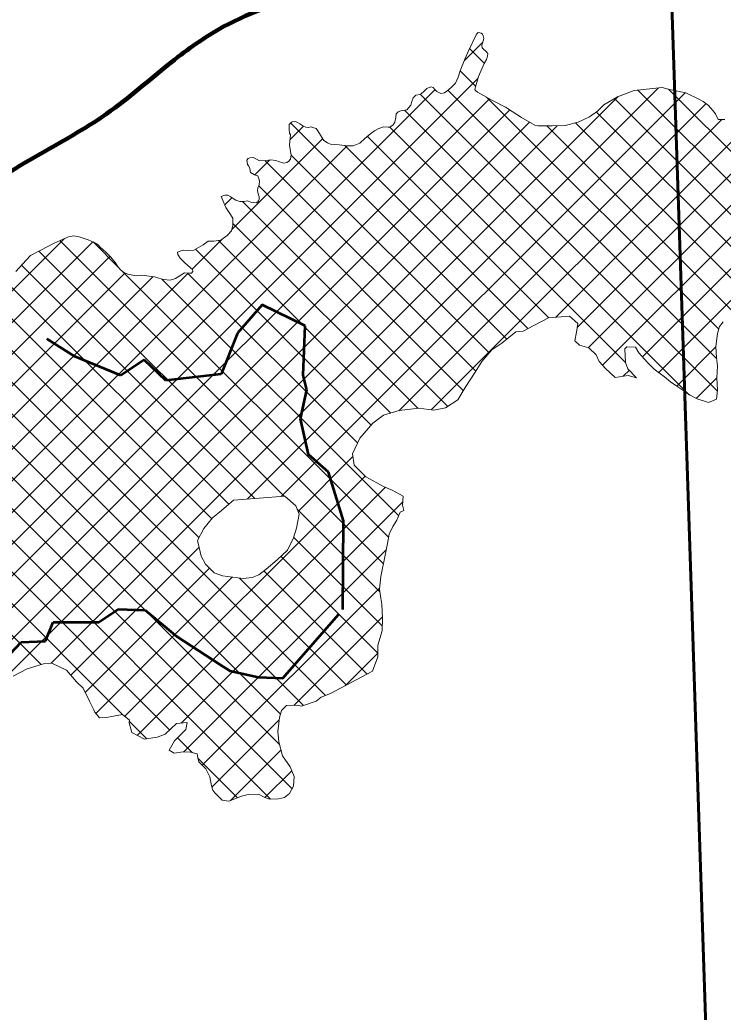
# Model space of a CAD drawing. Extents: x -1643653 to 4543381, y 1624270 to 13878484.
# Drawn here: x 630090 to 635076, y 8973365 to 8980406 of the extents above; entities that cross this region are included whole.
import ezdxf

# ---------------------------------------------------------------- set-up
doc = ezdxf.new("R2010")
doc.units = 0
doc.header["$LTSCALE"] = 200
doc.linetypes.add('MEDIUM_DASHED', pattern=[4.5, 3, -1.5])
for name, color, linetype, lineweight in [('1', 7, 'Continuous', 13), ('26', 7, 'Continuous', 106), ('27', 7, 'Continuous', 53), ('28', 7, 'Continuous', 53), ('29', 7, 'Continuous', 13)]:
    doc.layers.add(name, color=color, linetype=linetype, lineweight=lineweight)

msp = doc.modelspace()

# ---------------------------------------------------------------- linework, layer by layer
at = {"layer": '1', "lineweight": 25}
msp.add_spline([(814781, 9009175.5), (814787.2, 9009173.4), (814796.9, 9009173.4), (814799.4, 9009172.4), (814805.1, 9009174.5), (814805.6, 9009176.5), (814811.7, 9009179.5), (814811.7, 9009179.5), (814801.5, 9009181), (814790.7, 9009181.5), (814784.1, 9009183.1), (814777.4, 9009185.1), (814778.4, 9009175.5)], degree=3, dxfattribs=at)
at = {"layer": '26'}
msp.add_spline([(593042.9, 8976356.4), (593459.4, 8976419.7), (594161.8, 8976760.1), (594545.8, 8977114.6), (594814.3, 8977291.5), (596052.8, 8977846), (596780.5, 8978160.9), (597647.4, 8978322.7), (598691.5, 8978280.2), (599825, 8978301), (600207.2, 8978324.8), (600219.9, 8978324.8), (601225.9, 8978295.2), (602040.5, 8978228.3), (602729, 8978352.6), (603275.7, 8978615.7), (603826.1, 8978691.5), (605382.2, 8979104.7), (606925.6, 8979530.7), (607614.7, 8979782.2), (608494.2, 8979905.8), (609628.7, 8980104.6), (610966.5, 8980200.8), (612239.3, 8980081.1), (613131.4, 8980179.2), (614149.6, 8980073.3), (614581.8, 8979931.6), (616361, 8979275.7), (617566.6, 8978533.2), (618237.8, 8977881.9), (618833.2, 8977319.9), (619759.6, 8976743.8), (620623, 8976295.2), (621512.5, 8975960.9), (621945, 8975870.1), (622544.2, 8975982.1), (622735.8, 8976070.3), (623374, 8976322), (623974.5, 8976675.6), (624627.1, 8977219.8), (625050.7, 8977803), (625410.5, 8978361.1), (625972.2, 8978587.6), (626239.9, 8978637.4), (628239.2, 8978616.5), (629272.1, 8978853.8), (630051.8, 8979346.6), (630703.5, 8979738.1), (631164.1, 8980105), (631534.8, 8980357.8), (632185.7, 8980596.8), (632989, 8980758.8), (633690, 8980870.4), (634328.2, 8981109.3), (634980.1, 8981526.3), (636460.7, 8982117.9), (637495.4, 8982660.5), (638159.4, 8982975.7), (638593.8, 8983228.2), (639449.6, 8983669.8), (641371.6, 8983483.9), (642032.9, 8983315.8), (642528.8, 8983186.6), (643277.3, 8982687.6), (644168, 8982544), (644675.9, 8982274.9), (645321.7, 8981636.4), (645853, 8981011.1), (646805.1, 8980473.1), (647606.1, 8980240.8), (648482.7, 8979868.5), (649626.6, 8979469.5), (650871.6, 8978943), (651404, 8978495.7), (652521.8, 8977995.2), (653308.2, 8977445.1), (653712.6, 8976883.9), (654308.9, 8976487.2), (655070.4, 8976039), (655983.7, 8975399.4)], degree=3, dxfattribs=at)
at = {"layer": '27'}
for p, q in [((634966.1, 8972918.2), (634685, 8981342.6)), ((634685, 8981342.6), (634966.1, 8972918.2))]:
    msp.add_line(p, q, dxfattribs=at)
at = {"layer": '27', "linetype": 'MEDIUM_DASHED'}
msp.add_lwpolyline([(629866.9, 8975743.4), (630099.1, 8975989.8), (630270.8, 8975998), (630327.1, 8976131.8), (630650.7, 8976131.8), (630787.9, 8976223.3), (630977.8, 8976216.2), (631203, 8976029.7), (631506.7, 8975830.8), (631578.3, 8975786.8), (631782.3, 8975741.1), (631954.7, 8975734.1), (632380.3, 8976221.5), (632382, 8976536.5), (632383.8, 8976851.5), (632278.3, 8977196.4), (632135.4, 8977321.3), (632079.1, 8977574.8), (632123.7, 8977781.2), (632099.3, 8977883.5), (632111.9, 8978235.5), (631807.1, 8978383.3), (631633.6, 8978181.5), (631516.3, 8977892.9), (631124.7, 8977846), (630971.1, 8977993.8), (630806.9, 8977881.2), (630478.6, 8978017.3), (630281.7, 8978141.7)], dxfattribs=at)
at = {"layer": '27'}
msp.add_spline([(629272.1, 8978853.8), (630051.8, 8979346.6), (630703.5, 8979738.1), (631164.1, 8980105), (631534.8, 8980357.8), (632185.7, 8980596.8), (632989, 8980758.8), (633690, 8980870.4), (634328.2, 8981109.3), (634685, 8981342.6)], degree=3, dxfattribs=at)
at = {"layer": '28'}
msp.add_spline([(644540.6, 8982372.7), (644168, 8982544), (643277.3, 8982687.6), (642528.8, 8983186.6), (642032.9, 8983315.8), (641371.6, 8983483.9), (639449.6, 8983669.8), (638593.8, 8983228.2), (638159.4, 8982975.7), (637495.4, 8982660.5), (636460.7, 8982117.9), (634980.1, 8981526.3), (634328.2, 8981109.3), (633690, 8980870.4), (632989, 8980758.8), (632185.7, 8980596.8), (631534.8, 8980357.8), (631164.1, 8980105), (630703.5, 8979738.1), (630051.8, 8979346.6), (629272.1, 8978853.8), (628372, 8978627.3)], degree=3, dxfattribs=at)
at = {"layer": '29'}
for p, q in [((634619.7, 8977903.8), (637049, 8980333.1)), ((633241.8, 8980118), (633371.8, 8980248)), ((633383.2, 8980096.8), (633278.5, 8980201.5)), ((634505.3, 8978013.9), (636675.3, 8980183.9)), ((633322, 8979933.5), (633211.8, 8980043.7)), ((628658.2, 8975309.9), (633337.4, 8979989.1)), ((628865, 8975741.2), (633034.5, 8979910.7)), ((630311, 8975840.1), (634332.8, 8979861.9)), ((631700.6, 8977005.2), (634618.4, 8979923.1)), ((631943.5, 8977023.7), (634808, 8979888.2)), ((635035.8, 8977770.7), (632928.6, 8979877.9)), ((635030.7, 8978000.3), (633125.7, 8979905.3)), ((638373.5, 8976004.6), (634471, 8979907.1)), ((639044.7, 8975557.8), (634688.8, 8979913.7)), ((628529.7, 8974956.9), (633419, 8979846.2)), ((632776.8, 8977632.5), (634955.5, 8979811.2)), ((635045.6, 8978210), (633397.8, 8979857.7)), ((638140.1, 8976013.4), (634306, 8979847.6)), ((628593.1, 8974795.7), (633563.8, 8979766.5)), ((634838.7, 8977743.3), (632817, 8979765)), ((636057.6, 8977871.5), (634177, 8979752)), ((628717, 8974695.2), (633702.7, 8979680.9)), ((628899.2, 8974652.8), (633900.7, 8979654.4)), ((632004.3, 8979554), (632101.3, 8979651.1)), ((633543.2, 8978140.8), (632009.2, 8979674.8)), ((633006.7, 8977637.8), (635067.7, 8979698.8)), ((635691.2, 8977788.9), (633826.6, 8979653.4)), ((633889, 8978295.6), (635293.5, 8979700.1)), ((636048, 8977656.5), (634029.2, 8979675.3)), ((634042.7, 8978224.9), (635504, 8979686.1)), ((634120.5, 8978078.2), (635749.7, 8979707.3)), ((634221.6, 8977954.7), (635934.9, 8979668)), ((633840.7, 8978292.3), (632554.5, 8979578.5)), ((634385.8, 8977971.7), (632713.3, 8979644.2)), ((629693.1, 8976793.8), (632411.1, 8979511.8)), ((631592.6, 8978917.8), (632237.5, 8979562.7)), ((633692.6, 8978215.8), (632394.5, 8979514)), ((633417.5, 8978042), (632013.2, 8979446.2)), ((631756.3, 8979306), (631860.4, 8979410.1)), ((633322.6, 8977912.4), (631828.5, 8979406.5)), ((633234.2, 8977776.3), (631783.1, 8979227.3)), ((631543.2, 8979092.9), (631593.5, 8979143.3)), ((633123.4, 8977662.5), (631669.3, 8979116.6)), ((632912.1, 8977649.4), (631600.7, 8978960.7)), ((628828.3, 8977276.1), (630406.1, 8978853.9)), ((628851.6, 8977074.8), (630607.6, 8978830.8)), ((632668.3, 8976546.1), (630374.4, 8978840.1)), ((630794, 8978644.9), (630608.5, 8978830.4)), ((631311.4, 8978636.6), (631521.3, 8978846.5)), ((632721.1, 8977615.8), (631497.2, 8978839.8)), ((631964.6, 8977025.3), (630224.9, 8978765)), ((632581.6, 8977530.8), (631334.9, 8978777.6)), ((628867, 8976865.7), (630728.7, 8978727.5)), ((631756, 8977009.4), (630101.3, 8978664.1)), ((628916.2, 8976690.4), (630836, 8978610.2)), ((629517.4, 8976842.6), (631283.7, 8978608.9)), ((632704.3, 8976734.6), (630811.6, 8978627.3)), ((632484.2, 8977403.7), (631278.8, 8978609.2)), ((628998.5, 8976548.2), (631034.2, 8978584)), ((631571.7, 8976969.2), (629993.9, 8978547)), ((632776, 8976887.5), (631096.9, 8978566.5)), ((631450.7, 8976865.6), (629915.2, 8978401.2)), ((631360.7, 8976731.1), (629764.2, 8978327.7)), ((632256.1, 8975611.3), (629576.8, 8978290.6)), ((632101.2, 8975541.7), (629405.3, 8978237.6)), ((631938.3, 8975480.1), (629256.6, 8978161.7)), ((631929.9, 8975263.9), (629111.5, 8978082.3)), ((634747.1, 8977806.7), (635025.3, 8978084.9)), ((632019.9, 8974949.4), (628979.1, 8977990.2)), ((634367.9, 8977876.5), (634411.6, 8977920.2)), ((631867.7, 8974877.2), (628858.7, 8977886.1)), ((634885.1, 8977720.2), (635031.2, 8977866.3)), ((632062.5, 8976918.2), (632451.1, 8977306.7)), ((630833.6, 8975464.7), (632537.2, 8977168.3)), ((630922.4, 8975329), (632682.5, 8977089.1)), ((631234.3, 8975416.4), (632804.5, 8976986.6)), ((632642, 8976347.9), (632056.1, 8976933.9)), ((631151.8, 8975368.6), (629700, 8976820.4)), ((630818, 8975477.9), (629596.6, 8976699.3)), ((632660.6, 8976104.8), (632031.7, 8976733.7)), ((630451.2, 8975755.8), (631360.4, 8976665.1)), ((631253.5, 8975211.1), (632687.7, 8976645.3)), ((630240.5, 8975830.8), (629468.8, 8976602.5)), ((632629, 8975911.9), (631941.8, 8976599.1)), ((630553.9, 8975634), (631434.1, 8976514.3)), ((632552.7, 8975763.7), (631820.7, 8976495.6)), ((630629.2, 8975484.9), (631596.1, 8976451.7)), ((632406, 8975685.9), (631647, 8976444.9)), ((631383.6, 8975116.7), (632640.1, 8976373.2)), ((632033, 8975541.6), (632661.4, 8976170)), ((632397, 8975681.1), (632629, 8975913.1)), ((630990.9, 8975304.9), (630865.7, 8975430.1)), ((631452.2, 8974960.8), (631929.5, 8975438.1)), ((631314.3, 8975206), (631208.2, 8975312.1)), ((631582.8, 8974866.9), (631940.7, 8975224.8)), ((631634.1, 8974886.2), (631352.6, 8975167.7)), ((631827.6, 8974887.2), (632018.1, 8975077.7))]:
    msp.add_line(p, q, dxfattribs=at)
for points in [[(631778.5, 8979171.3), (631774, 8979194.4), (631778.2, 8979213.7), (631786.1, 8979235.4), (631788.1, 8979262.7), (631785.1, 8979277.3), (631779.7, 8979292.2), (631776.5, 8979298.6), (631752.9, 8979307.2), (631725.6, 8979323.5), (631721.8, 8979335.2), (631719.8, 8979351.1), (631713.1, 8979367.7), (631703.1, 8979379.6), (631700.2, 8979409.4), (631708.4, 8979422.9), (631721.5, 8979426.1), (631744, 8979428), (631766.8, 8979416.8), (631787.9, 8979405.6), (631834.7, 8979406.6), (631869.9, 8979411.5), (631905.9, 8979407.9), (631931.7, 8979397.2), (631961.1, 8979387.7), (631983.3, 8979393.9), (631995.8, 8979399.9), (632007.7, 8979417.9), (632013.8, 8979449), (632009.9, 8979471.2), (632000.6, 8979516), (632007.9, 8979590.6), (632002.1, 8979600.5), (631999.8, 8979624.2), (631999.2, 8979650.3), (631998.9, 8979663.9), (632012.5, 8979678.3), (632021.2, 8979681.8), (632044, 8979684.5), (632057.4, 8979678.2), (632074.9, 8979666.9), (632095.2, 8979653.6), (632118.2, 8979644.1), (632137.2, 8979642.6), (632152.3, 8979646.3), (632167.9, 8979642.8), (632191.9, 8979634.1), (632202.5, 8979617.1), (632221.4, 8979588), (632246.1, 8979549.2), (632270, 8979532.3), (632292.3, 8979524.3), (632353.1, 8979519.2), (632414, 8979511.5), (632453.4, 8979511.5), (632499.4, 8979529.7), (632537, 8979563.7), (632578.8, 8979599.3), (632603.9, 8979617.6), (632634.4, 8979634.3), (632668.6, 8979646.3), (632700.4, 8979644.4), (632712.7, 8979643.8), (632737.1, 8979660.9), (632749.7, 8979679.3), (632756.2, 8979712.9), (632757, 8979739.5), (632772.7, 8979754), (632790.3, 8979760.6), (632833.6, 8979767.7), (632862.4, 8979799.3), (632867.3, 8979819.9), (632878, 8979853.5), (632896.5, 8979870.4), (632927.3, 8979877), (632952.7, 8979895.9), (632975.9, 8979917.8), (633004.6, 8979929.5), (633020.3, 8979925.2), (633033.3, 8979911.8), (633046.8, 8979898.3), (633075.3, 8979883.6), (633101.2, 8979888.9), (633118.3, 8979899), (633149, 8979924.9), (633177.8, 8979955.9), (633197.7, 8980000), (633211.4, 8980042.8), (633245.7, 8980127.8), (633273.9, 8980191.7), (633326.6, 8980304.1), (633338.5, 8980314.9), (633350.7, 8980314.4), (633360.7, 8980311.3), (633369.8, 8980303.8), (633374.7, 8980291.8), (633378.7, 8980273.8), (633375.1, 8980256.6), (633370, 8980243.2), (633366.4, 8980222.9), (633367.9, 8980206.8)], [(633367.9, 8980206.8), (633380, 8980196.3), (633392.8, 8980183.1), (633406.9, 8980165.9), (633406.1, 8980148.5), (633398.8, 8980124.4), (633382.1, 8980094.8), (633341.2, 8980002.9), (633321.3, 8979931.2), (633316.4, 8979910.8), (633319.5, 8979904.7), (633334.8, 8979891.9), (633377.6, 8979868.7), (633415.1, 8979848.3), (633446.9, 8979831.1), (633533.1, 8979786.2), (633535.4, 8979785.5), (633547.6, 8979777.8), (633580.9, 8979754.7), (633645.6, 8979712.9), (633741.4, 8979659.2), (633761.7, 8979653.5), (633791.6, 8979652.9), (633864.9, 8979654), (633956.8, 8979655.1), (634049.3, 8979680.9), (634128.9, 8979717.1), (634185.2, 8979758), (634229.5, 8979802.5), (634326.2, 8979859.5), (634444.9, 8979904.3), (634643.5, 8979925.8), (634696.3, 8979911.7), (634812.8, 8979887.2), (634909.9, 8979840.9), (634934.9, 8979825.4), (634973.6, 8979798.6), (635004.1, 8979762.2), (635023.1, 8979738.9), (635041.5, 8979699.3), (635088.2, 8979698.4)], [(631516.2, 8979152.5), (631544, 8979162.5), (631563.7, 8979161.1), (631581.6, 8979151.4), (631602.3, 8979137.3), (631621.4, 8979125.9), (631650.3, 8979116.3), (631680.3, 8979116.8), (631702.6, 8979121.2), (631728.3, 8979112.8), (631766.1, 8979106.4), (631777.4, 8979113.6), (631781, 8979121.5), (631785.9, 8979133.4), (631786.1, 8979150.1), (631778.5, 8979171.3)], [(630060.2, 8978619.8), (630108, 8978671.3), (630165.3, 8978732.6), (630238.7, 8978772.5), (630333.4, 8978821.5), (630396.5, 8978850.1), (630435, 8978865.2), (630473.5, 8978872.4), (630510.9, 8978866.2), (630537.8, 8978857.7), (630575.1, 8978846), (630615.7, 8978827), (630643.9, 8978809.9), (630658.1, 8978792.1), (630677.2, 8978776.8), (630699.5, 8978757.6), (630734.3, 8978721.7), (630752.8, 8978699.1), (630767.8, 8978681.3), (630782.3, 8978658.3), (630804.4, 8978633.1), (630828.1, 8978614.1), (630855.7, 8978600.4), (630914, 8978589.5), (630952.9, 8978593.9), (631044.2, 8978582.7), (631076.3, 8978571.9), (631108.2, 8978563.5), (631156.3, 8978559.6), (631193.3, 8978570.3), (631257.3, 8978610.4), (631292.9, 8978608.3), (631307.6, 8978609.3), (631317.3, 8978621), (631313, 8978635.2), (631282.4, 8978660.9), (631254.6, 8978686.8), (631226.5, 8978715.2), (631209.1, 8978739.9), (631207.7, 8978756.5), (631225.5, 8978765.2), (631249.7, 8978770.5), (631286.2, 8978768.8), (631323.8, 8978771.1), (631388.9, 8978809.1), (631425.6, 8978834.8), (631465.4, 8978836.2), (631515.1, 8978841.8), (631559.1, 8978875.2), (631590.4, 8978909.3), (631600.8, 8978949.4), (631600.4, 8978999.5), (631573.3, 8979039.6), (631551.4, 8979073.7), (631517.6, 8979153.2)], [(632499.8, 8977437.1), (632593.5, 8977544.5), (632667.8, 8977599.9), (632780, 8977633.4), (632918.8, 8977650.2), (633024.3, 8977635.4), (633108.4, 8977652.5), (633195.3, 8977710.4), (633246.9, 8977797.8), (633318.9, 8977906.7), (633366.6, 8977982.6), (633435.9, 8978063.5), (633506.3, 8978111.3), (633607.4, 8978192), (633659.6, 8978197.9), (633733.7, 8978238.1), (633837.2, 8978292), (633986.1, 8978302.3), (634046.8, 8978252.2), (634037.4, 8978188.7), (634024.2, 8978129), (634057.1, 8978098.2), (634123, 8978077.4), (634176.1, 8978029.9), (634197.4, 8977981.4), (634242.9, 8977931.2), (634310.7, 8977869.1)], [(635077.4, 8978264), (635051.7, 8978229.9), (635036, 8978179.1), (635025.2, 8978087.6), (635029.6, 8978008.7), (635036.8, 8977950.1), (635031.1, 8977864.9), (635036.8, 8977778.3), (635028.7, 8977713.5), (634972.5, 8977689.8), (634891.3, 8977717.1), (634836.8, 8977744.2), (634791.3, 8977778.9), (634748.2, 8977806), (634702.6, 8977838.1), (634660.9, 8977872.8), (634587.6, 8977928.1), (634540.8, 8977975.5), (634479, 8978042.1), (634455.2, 8978084.3), (634394.1, 8978084.8), (634378.7, 8978070.9), (634384.4, 8977975.4), (634401.7, 8977930.6), (634462.1, 8977866.7)], [(634310.7, 8977869.1), (634403.7, 8977881.1), (634462.1, 8977866.7)], [(630041.7, 8975749.7), (630142.6, 8975801.1), (630257.3, 8975835.9), (630315.9, 8975840.5), (630419.9, 8975792.7), (630491.7, 8975708.1), (630538.5, 8975664.5), (630584.8, 8975572.6), (630611.1, 8975515.1), (630622.4, 8975493.4), (630655.2, 8975452.4), (630704.8, 8975454.6), (630753.2, 8975465.7), (630818.2, 8975477.9), (630866.3, 8975436.8), (630864.8, 8975417.7), (630883.4, 8975348.9), (630974.6, 8975302.4), (631062.5, 8975315.7), (631119.9, 8975338.2), (631199.7, 8975414.3), (631276.3, 8975419.1), (631266.8, 8975371.2), (631185.7, 8975289.3), (631148.3, 8975223.5), (631185.1, 8975202.8), (631248.7, 8975211.3), (631299.6, 8975209.6), (631347.9, 8975197.8), (631351.5, 8975172.3), (631358.9, 8975141.7), (631409.4, 8975090.4), (631435.7, 8975035.5), (631449.2, 8974971.8), (631457.9, 8974939.9), (631471.7, 8974920.7), (631524.8, 8974868.2), (631571.8, 8974862.7), (631661.1, 8974896.4), (631709.6, 8974910), (631780.8, 8974912), (631826.4, 8974887.5), (631860.7, 8974877.1), (631923.1, 8974877.9), (631965.1, 8974887.7), (632002.2, 8974915.4), (632029.3, 8974967.4), (632033.7, 8975036.1), (632007.5, 8975106.2), (631952.1, 8975183), (631924.9, 8975282.4), (631919.1, 8975357.5), (631927.1, 8975414.7), (631931.3, 8975455.4), (631945.7, 8975506.2), (631980.3, 8975540.3), (632056.6, 8975542.2), (632087.1, 8975536.9), (632190.4, 8975571.7), (632226.3, 8975599.5), (632292.6, 8975625.7), (632590.3, 8975783.7), (632629.2, 8975886.5), (632628.6, 8975967.9), (632659.9, 8976070.7), (632661.9, 8976159.8), (632657.5, 8976260.3), (632648.9, 8976302.3), (632639.3, 8976366), (632650.1, 8976455), (632680.5, 8976607.5), (632696.4, 8976691.3), (632708.4, 8976757.4), (632735.5, 8976811.9), (632763.9, 8976856.2), (632785.9, 8976913.3), (632812.7, 8976924.5), (632802.8, 8976961.5), (632807.1, 8977026.3), (632729.9, 8977067.6), (632672.8, 8977093.5), (632542.3, 8977163.2), (632460.2, 8977245.3), (632448.1, 8977326.8), (632499.8, 8977437.1)]]:
    msp.add_lwpolyline(points, dxfattribs=at)
msp.add_lwpolyline([(631604.3, 8976997.9), (631519.8, 8976923.5), (631455.8, 8976871.8), (631395.4, 8976797.2), (631350.2, 8976711.1), (631361.3, 8976661.4), (631374.8, 8976601.5), (631406.2, 8976542.7), (631452.9, 8976495.3), (631466.8, 8976482.4), (631527.7, 8976460.3), (631562, 8976456.3), (631672.6, 8976441.4), (631737.5, 8976448.6), (631783.5, 8976468.6), (631837.2, 8976507.6), (631915.3, 8976574.4), (631988.4, 8976642.6), (632031, 8976731.3), (632051.9, 8976799.9), (632070.5, 8976899), (632046.7, 8976956.4), (631969.7, 8977025.7)], close=True, dxfattribs=at)
at = {"layer": '29', "lineweight": 53}
msp.add_spline([(644540.6, 8982372.7), (644168, 8982544), (643277.3, 8982687.6), (642528.8, 8983186.6), (642032.9, 8983315.8), (641371.6, 8983483.9), (639449.6, 8983669.8), (638593.8, 8983228.2), (638159.4, 8982975.7), (637495.4, 8982660.5), (636460.7, 8982117.9), (634980.1, 8981526.3), (634328.2, 8981109.3), (633690, 8980870.4), (632989, 8980758.8), (632185.7, 8980596.8), (631534.8, 8980357.8), (631164.1, 8980105), (630703.5, 8979738.1), (630051.8, 8979346.6), (629272.1, 8978853.8), (628372, 8978627.3)], degree=3, dxfattribs=at)

doc.saveas('drawing.dxf')
